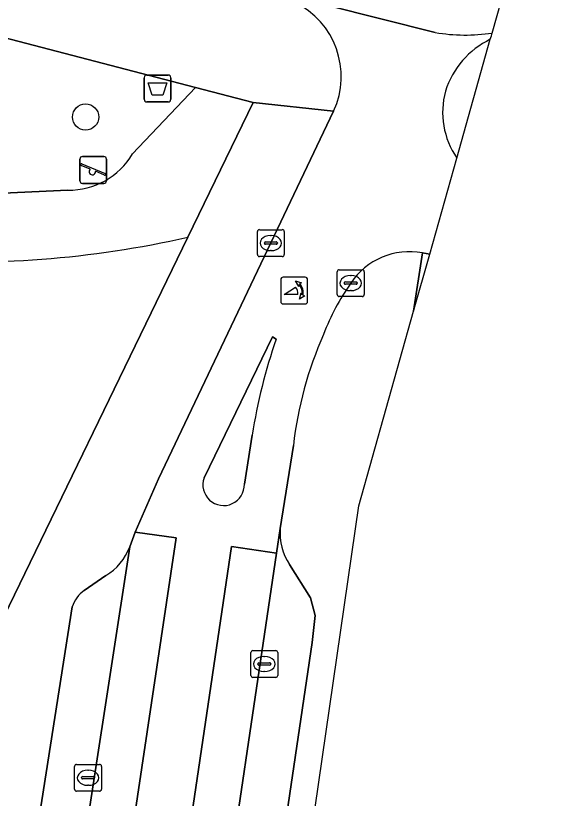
# Model space of a CAD drawing. Extents: x 163683 to 164494, y 382709 to 383872.
# Drawn here: x 164221.13 to 164241.65, y 383048.37 to 383077.5 of the extents above; entities that cross this region are included whole.
import ezdxf

# ---------------------------------------------------------------- set-up
doc = ezdxf.new("R2010")
doc.units = 0
for name, color, linetype in [('IMGEO_Afvalbak', 7, 'Continuous'), ('IMGEO_Boom', 7, 'Continuous'), ('IMGEO_Groenvoorziening', 7, 'Continuous'), ('IMGEO_Kolk', 7, 'Continuous'), ('IMGEO_Parkeervlak_open', 7, 'Continuous'), ('IMGEO_Poller', 7, 'Continuous'), ('IMGEO_Rijbaan_lokaal_gesloten', 7, 'Continuous'), ('IMGEO_Rijbaan_lokaal_open', 7, 'Continuous'), ('IMGEO_Speelvoorziening', 7, 'Continuous'), ('IMGEO_Verkeerseiland_open', 7, 'Continuous'), ('IMGEO_Voetpad_halfverhard', 7, 'Continuous'), ('IMGEO_Voetpad_open', 7, 'Continuous')]:
    doc.layers.add(name, color=color, linetype=linetype)

msp = doc.modelspace()

# ---------------------------------------------------------------- linework, layer by layer
at = {"layer": 'IMGEO_Afvalbak'}
for p, q in [((164226.013, 383075.288), (164226.803, 383075.288)), ((164226.803, 383075.288), (164226.013, 383075.288)), ((164225.913, 383074.388), (164225.913, 383075.188)), ((164225.913, 383075.188), (164225.913, 383074.388)), ((164226.903, 383075.188), (164226.903, 383074.388)), ((164226.903, 383074.388), (164226.903, 383075.188)), ((164226.803, 383074.288), (164226.013, 383074.288)), ((164226.013, 383074.288), (164226.803, 383074.288))]:
    msp.add_line(p, q, dxfattribs=at)
msp.add_lwpolyline([(164226.056, 383075.002), (164226.76, 383075.002), (164226.611, 383074.532), (164226.205, 383074.532), (164226.056, 383075.002)], dxfattribs=at)
for centre, start, end in [((164226.013, 383075.188), 90, 180), ((164226.013, 383075.188), 90, 180), ((164226.803, 383075.188), 0, 90), ((164226.803, 383075.188), 360, 90), ((164226.013, 383074.388), 180, 270), ((164226.013, 383074.388), 180, 270), ((164226.803, 383074.388), 270, 0), ((164226.803, 383074.388), 270, 0)]:
    msp.add_arc(centre, 0.1, start, end, dxfattribs=at)
at = {"layer": 'IMGEO_Boom'}
msp.add_circle((164223.734, 383073.725), 0.489, dxfattribs=at)
at = {"layer": 'IMGEO_Groenvoorziening'}
for points in [[(164225.48, 383072.355), (164227.823, 383074.828), (164212.022, 383078.953), (164213.075, 383076.879), (164215.593, 383076.077), (164220.126, 383070.871), (164223.075, 383071.005)], [(164219.876, 383055.124), (164220.099, 383053.923), (164227.535, 383069.254)]]:
    msp.add_lwpolyline(points, dxfattribs=at)
msp.add_lwpolyline([(164235.932, 383066.495), (164236.531, 383068.621), (164236.261, 383068.666)], close=True, dxfattribs=at)
for centre, radius, start, end in [((164223.128, 383073.728), 2.723, 268.8834, 329.7303), ((164219.24, 383105.862), 37.536, 265.9868, 282.7673)]:
    msp.add_arc(centre, radius, start, end, dxfattribs=at)
at = {"layer": 'IMGEO_Kolk'}
for p, q in [((164230.197, 383069.533), (164231.049, 383069.533)), ((164230.122, 383068.607), (164230.122, 383069.459)), ((164230.61, 383069.313), (164230.635, 383069.313)), ((164231.123, 383069.459), (164231.123, 383068.607)), ((164230.381, 383069.027), (164230.381, 383069.039)), ((164230.819, 383068.99), (164230.421, 383068.99)), ((164230.424, 383069.076), (164230.822, 383069.076)), ((164230.865, 383069.039), (164230.865, 383069.027)), ((164230.633, 383068.753), (164230.608, 383068.753)), ((164231.049, 383068.533), (164230.197, 383068.533)), ((164233.169, 383068.044), (164234.021, 383068.044)), ((164233.094, 383067.118), (164233.094, 383067.97)), ((164233.582, 383067.824), (164233.607, 383067.824)), ((164234.095, 383067.97), (164234.095, 383067.118)), ((164233.353, 383067.538), (164233.353, 383067.55)), ((164233.791, 383067.501), (164233.393, 383067.501)), ((164233.396, 383067.587), (164233.794, 383067.587)), ((164233.837, 383067.55), (164233.837, 383067.538)), ((164233.605, 383067.264), (164233.58, 383067.264)), ((164234.021, 383067.044), (164233.169, 383067.044)), ((164229.879, 383052.945), (164229.879, 383053.797)), ((164229.954, 383053.871), (164230.806, 383053.871)), ((164230.88, 383053.797), (164230.88, 383052.945)), ((164230.367, 383053.651), (164230.392, 383053.651)), ((164230.138, 383053.365), (164230.138, 383053.377)), ((164230.576, 383053.328), (164230.178, 383053.328)), ((164230.181, 383053.414), (164230.579, 383053.414)), ((164230.622, 383053.377), (164230.622, 383053.365)), ((164230.806, 383052.871), (164229.954, 383052.871)), ((164230.39, 383053.091), (164230.365, 383053.091)), ((164223.325, 383048.711), (164223.325, 383049.563)), ((164223.4, 383049.637), (164224.252, 383049.637)), ((164223.813, 383049.417), (164223.838, 383049.417)), ((164224.326, 383049.563), (164224.326, 383048.711)), ((164223.584, 383049.131), (164223.584, 383049.143)), ((164224.022, 383049.094), (164223.624, 383049.094)), ((164223.627, 383049.18), (164224.025, 383049.18)), ((164224.068, 383049.143), (164224.068, 383049.131)), ((164223.836, 383048.857), (164223.811, 383048.857)), ((164224.252, 383048.637), (164223.4, 383048.637))]:
    msp.add_line(p, q, dxfattribs=at)
for points in [[(164230.197, 383069.533), (164231.049, 383069.533)], [(164230.122, 383068.607), (164230.122, 383069.459)], [(164231.123, 383069.459), (164231.123, 383068.607)], [(164231.049, 383068.533), (164230.197, 383068.533)], [(164233.169, 383068.044), (164234.021, 383068.044)], [(164233.094, 383067.118), (164233.094, 383067.97)], [(164234.095, 383067.97), (164234.095, 383067.118)], [(164234.021, 383067.044), (164233.169, 383067.044)], [(164229.879, 383052.945), (164229.879, 383053.797)], [(164229.954, 383053.871), (164230.806, 383053.871)], [(164230.88, 383053.797), (164230.88, 383052.945)], [(164230.806, 383052.871), (164229.954, 383052.871)], [(164223.325, 383048.711), (164223.325, 383049.563)], [(164223.4, 383049.637), (164224.252, 383049.637)], [(164224.326, 383049.563), (164224.326, 383048.711)], [(164224.252, 383048.637), (164223.4, 383048.637)]]:
    msp.add_lwpolyline(points, dxfattribs=at)
for centre, radius, start, end in [((164230.199, 383069.457), 0.0765, 91.552, 178.448), ((164230.199, 383069.457), 0.0765, 91.552, 178.448), ((164231.047, 383069.457), 0.0765, 1.552, 88.448), ((164231.047, 383069.457), 0.0765, 1.552, 88.448), ((164230.421, 383069.036), 0.0403, 85.8775, 175.7526), ((164230.418, 383069.026), 0.0366, 178.938, 274.7102), ((164230.822, 383069.033), 0.043, 264.8664, 352.4533), ((164230.826, 383069.038), 0.0386, 1.7309, 96.639), ((164230.199, 383068.609), 0.0765, 181.552, 268.448), ((164230.199, 383068.609), 0.0765, 181.552, 268.448), ((164231.047, 383068.609), 0.0765, 271.552, 358.448), ((164231.047, 383068.609), 0.0765, 271.552, 358.448), ((164233.171, 383067.968), 0.0765, 91.552, 178.448), ((164233.171, 383067.968), 0.0765, 91.552, 178.448), ((164234.019, 383067.968), 0.0765, 1.552, 88.448), ((164234.019, 383067.968), 0.0765, 1.552, 88.448), ((164233.393, 383067.547), 0.0403, 85.8775, 175.7526), ((164233.39, 383067.537), 0.0366, 178.938, 274.7102), ((164233.794, 383067.544), 0.043, 264.8664, 352.4533), ((164233.798, 383067.549), 0.0386, 1.7309, 96.639), ((164233.171, 383067.12), 0.0765, 181.552, 268.448), ((164233.171, 383067.12), 0.0765, 181.552, 268.448), ((164234.019, 383067.12), 0.0765, 271.552, 358.448), ((164234.019, 383067.12), 0.0765, 271.552, 358.448), ((164229.956, 383053.795), 0.0765, 91.552, 178.448), ((164229.956, 383053.795), 0.0765, 91.552, 178.448), ((164230.804, 383053.795), 0.0765, 1.552, 88.448), ((164230.804, 383053.795), 0.0765, 1.552, 88.448), ((164230.178, 383053.374), 0.0403, 85.8775, 175.7526), ((164230.175, 383053.364), 0.0366, 178.938, 274.7102), ((164230.579, 383053.371), 0.043, 264.8664, 352.4533), ((164230.583, 383053.376), 0.0386, 1.7309, 96.639), ((164229.956, 383052.947), 0.0765, 181.552, 268.448), ((164229.956, 383052.947), 0.0765, 181.552, 268.448), ((164230.804, 383052.947), 0.0765, 271.552, 358.448), ((164230.804, 383052.947), 0.0765, 271.552, 358.448), ((164223.402, 383049.561), 0.0765, 91.552, 178.448), ((164223.402, 383049.561), 0.0765, 91.552, 178.448), ((164224.25, 383049.561), 0.0765, 1.552, 88.448), ((164224.25, 383049.561), 0.0765, 1.552, 88.448), ((164223.624, 383049.14), 0.0403, 85.8775, 175.7526), ((164223.621, 383049.13), 0.0366, 178.938, 274.7102), ((164224.025, 383049.137), 0.043, 264.8664, 352.4533), ((164224.029, 383049.142), 0.0386, 1.7309, 96.639), ((164223.402, 383048.713), 0.0765, 181.552, 268.448), ((164223.402, 383048.713), 0.0765, 181.552, 268.448), ((164224.25, 383048.713), 0.0765, 271.552, 358.448), ((164224.25, 383048.713), 0.0765, 271.552, 358.448)]:
    msp.add_arc(centre, radius, start, end, dxfattribs=at)
for centre, major_axis, ratio, start_param, end_param in [((164230.609, 383069.033), (-0.387, 0.002), 0.722429, 4.712389, 7.853982), ((164230.634, 383069.033), (-0.39, 0.002), 0.717154, 1.570796, 4.712389), ((164233.581, 383067.544), (-0.387, 0.002), 0.722429, 4.712389, 7.853982), ((164233.606, 383067.544), (-0.39, 0.002), 0.717154, 1.570796, 4.712389), ((164230.366, 383053.371), (-0.387, 0.002), 0.722429, 4.712389, 7.853982), ((164230.391, 383053.371), (-0.39, 0.002), 0.717154, 1.570796, 4.712389), ((164223.812, 383049.137), (-0.387, 0.002), 0.722429, 4.712389, 7.853982), ((164223.837, 383049.137), (-0.39, 0.002), 0.717154, 1.570796, 4.712389)]:
    msp.add_ellipse(centre, major_axis=major_axis, ratio=ratio, start_param=start_param, end_param=end_param, dxfattribs=at)
at = {"layer": 'IMGEO_Parkeervlak_open'}
for points in [[(164230.975, 383058.416), (164230.838, 383057.493), (164228.495, 383041.675)], [(164222.604, 383039.696), (164225.375, 383057.735)], [(164232.163, 383054.167), (164232.271, 383055.177), (164232.094, 383055.831), (164231.321, 383057.074)], [(164224.483, 383056.659), (164223.686, 383056.104)], [(164223.237, 383055.494), (164221.303, 383043.15)], [(164230.697, 383044.271), (164232.163, 383054.167)]]:
    msp.add_lwpolyline(points, dxfattribs=at)
for centre, radius, start, end in [((164232.93, 383058.204), 1.967, 173.8259, 215.0889), ((164223.394, 383058.47), 2.113, 301.0304, 339.6524), ((164224.285, 383055.193), 1.091, 123.3315, 163.9575)]:
    msp.add_arc(centre, radius, start, end, dxfattribs=at)
at = {"layer": 'IMGEO_Poller'}
for p, q in [((164231.894, 383067.766), (164231.086, 383067.766)), ((164231.894, 383067.766), (164231.086, 383067.766)), ((164230.992, 383067.671), (164230.992, 383066.864)), ((164230.992, 383067.671), (164230.992, 383066.864)), ((164231.988, 383066.864), (164231.988, 383067.671)), ((164231.988, 383066.864), (164231.988, 383067.671)), ((164231.086, 383066.769), (164231.894, 383066.769)), ((164231.086, 383066.769), (164231.894, 383066.769))]:
    msp.add_line(p, q, dxfattribs=at)
for points in [[(164231.671, 383067.495), (164231.659, 383067.422), (164231.534, 383067.627)], [(164231.534, 383067.627), (164231.765, 383067.561), (164231.694, 383067.529)], [(164231.627, 383067.122), (164231.114, 383067.122), (164231.544, 383067.397)], [(164231.687, 383066.95), (164231.753, 383067.181), (164231.783, 383067.113)], [(164231.819, 383067.086), (164231.891, 383067.075), (164231.687, 383066.95)]]:
    msp.add_lwpolyline(points, dxfattribs=at)
for centre, radius, start, end in [((164231.086, 383067.671), 0.0946, 90, 180), ((164231.086, 383067.671), 0.0946, 90, 180), ((164231.894, 383067.671), 0.0946, 0, 90), ((164231.894, 383067.671), 0.0946, 0, 90), ((164231.313, 383067.182), 0.476, 351.7527, 41.1691), ((164231.313, 383067.182), 0.516, 349.3569, 42.2912), ((164231.299, 383067.172), 0.332, 351.3247, 42.4854), ((164231.086, 383066.864), 0.0946, 180, 270), ((164231.086, 383066.864), 0.0946, 180, 270), ((164231.894, 383066.864), 0.0946, 270, 0), ((164231.894, 383066.864), 0.0946, 270, 0)]:
    msp.add_arc(centre, radius, start, end, dxfattribs=at)
at = {"layer": 'IMGEO_Rijbaan_lokaal_gesloten'}
for points in [[(164225.582, 383058.271), (164225.375, 383057.735), (164222.604, 383039.696), (164222.193, 383036.944), (164217.988, 383008.345), (164219.624, 383008.118), (164227.096, 383058.067)], [(164230.838, 383057.493), (164229.165, 383057.742), (164221.77, 383007.795), (164223.448, 383007.533), (164226.062, 383025.136), (164226.368, 383027.268), (164228.375, 383040.827), (164228.495, 383041.675)]]:
    msp.add_lwpolyline(points, close=True, dxfattribs=at)
at = {"layer": 'IMGEO_Rijbaan_lokaal_open'}
for points in [[(164232.76, 383083.491), (164210.131, 383089.408), (164205.194, 383090.692), (164183.001, 383096.472), (164180.429, 383091.502), (164227.179, 383079.262), (164228.673, 383078.974), (164230.667, 383078.411), (164236.737, 383076.868)], [(164238.851, 383076.851), (164241.649, 383086.771)], [(164236.737, 383076.868), (164230.667, 383078.411), (164231.503, 383077.994)], [(164238.785, 383076.616), (164238.823, 383076.75), (164238.851, 383076.851)], [(164232.957, 383073.94), (164226.449, 383060.257), (164225.582, 383058.271), (164227.096, 383058.067), (164219.624, 383008.118), (164221.77, 383007.795), (164229.165, 383057.742), (164230.838, 383057.493), (164230.975, 383058.416), (164231.462, 383061.507)], [(164236.261, 383068.666), (164236.531, 383068.621), (164237.54, 383072.198)], [(164228.139, 383060.301), (164230.688, 383065.541), (164230.822, 383065.462)], [(164229.927, 383061.889), (164229.638, 383060.063)]]:
    msp.add_lwpolyline(points, dxfattribs=at)
for centre, radius, start, end in [((164230.166, 383075.227), 3.073, 335.2488, 64.2128), ((164237.849, 383083.506), 6.73, 260.494, 278.5693), ((164237.849, 383083.506), 6.73, 260.494, 278.5693), ((164240.197, 383073.707), 3.234, 115.891, 162.3443), ((164240.016, 383073.9), 3.005, 164.8063, 214.4992), ((164235.77, 383066.104), 2.608, 79.1509, 146.4972), ((164240.505, 383062.662), 8.46, 144.7565, 159.4048), ((164250.674, 383058.591), 21.007, 160.9078, 170.9669), ((164245.4, 383059.936), 14.026, 156.0141, 173.5696), ((164228.866, 383060.04), 0.772, 160.2417, 1.715)]:
    msp.add_arc(centre, radius, start, end, dxfattribs=at)
at = {"layer": 'IMGEO_Speelvoorziening'}
for p, q in [((164223.52, 383071.355), (164223.52, 383072.155)), ((164223.52, 383072.155), (164223.52, 383071.355)), ((164223.62, 383072.255), (164224.41, 383072.255)), ((164224.41, 383072.255), (164223.62, 383072.255)), ((164224.51, 383072.155), (164224.51, 383071.355)), ((164224.51, 383071.355), (164224.51, 383072.155)), ((164223.903, 383071.783), (164223.564, 383071.92)), ((164223.589, 383071.98), (164224.465, 383071.627)), ((164224.441, 383071.567), (164224.101, 383071.704)), ((164224.41, 383071.255), (164223.62, 383071.255)), ((164223.62, 383071.255), (164224.41, 383071.255))]:
    msp.add_line(p, q, dxfattribs=at)
for centre, radius, start, end in [((164223.62, 383072.155), 0.1, 90, 180), ((164223.62, 383072.155), 0.1, 90, 180), ((164224.41, 383072.155), 0.1, 0, 90), ((164224.41, 383072.155), 0.1, 360, 90), ((164223.577, 383071.95), 0.0327, 68.078, 248.078), ((164223.982, 383071.693), 0.12, 130.9928, 5.1632), ((164224.453, 383071.597), 0.0327, 248.078, 68.078), ((164223.62, 383071.355), 0.1, 180, 270), ((164223.62, 383071.355), 0.1, 180, 270), ((164224.41, 383071.355), 0.1, 270, 0), ((164224.41, 383071.355), 0.1, 270, 0)]:
    msp.add_arc(centre, radius, start, end, dxfattribs=at)
at = {"layer": 'IMGEO_Verkeerseiland_open'}
for points in [[(164230.822, 383065.462), (164230.688, 383065.541), (164228.139, 383060.301)], [(164229.638, 383060.063), (164229.927, 383061.889)]]:
    msp.add_lwpolyline(points, dxfattribs=at)
for centre, radius, start, end in [((164250.674, 383058.591), 21.007, 160.9078, 170.9669), ((164228.866, 383060.04), 0.772, 160.2417, 1.715)]:
    msp.add_arc(centre, radius, start, end, dxfattribs=at)
at = {"layer": 'IMGEO_Voetpad_halfverhard'}
for points in [[(164227.535, 383069.254), (164229.967, 383074.268), (164227.823, 383074.828), (164225.48, 383072.355)], [(164223.075, 383071.005), (164220.126, 383070.871), (164216.167, 383070.691)]]:
    msp.add_lwpolyline(points, dxfattribs=at)
for centre, radius, start, end in [((164223.128, 383073.728), 2.723, 268.8834, 329.7303), ((164219.24, 383105.862), 37.536, 265.9868, 282.7673)]:
    msp.add_arc(centre, radius, start, end, dxfattribs=at)
at = {"layer": 'IMGEO_Voetpad_open'}
for points in [[(164180.429, 383091.502), (164179.441, 383091.761), (164178.183, 383089.55), (164177.759, 383087.988), (164181.701, 383086.88), (164189.122, 383084.931), (164200.547, 383081.949), (164202.426, 383081.458), (164212.022, 383078.953), (164227.823, 383074.828), (164229.967, 383074.268), (164232.957, 383073.94)], [(164237.54, 383072.198), (164238.785, 383076.616)], [(164225.375, 383057.735), (164225.582, 383058.271), (164226.449, 383060.257), (164232.957, 383073.94), (164229.967, 383074.268), (164227.535, 383069.254), (164220.099, 383053.923), (164219.723, 383051.373), (164219.401, 383049.167), (164219.293, 383048.43), (164218.72, 383044.51), (164218.419, 383042.448), (164217.162, 383042.632), (164216.861, 383040.694), (164211.493, 383004.624), (164210.822, 383001.178)], [(164235.932, 383066.495), (164236.261, 383068.666)], [(164227.363, 383021.876), (164226.28, 383014.365), (164229.135, 383026.35), (164233.89, 383059.255), (164235.932, 383066.495)], [(164231.462, 383061.507), (164230.975, 383058.416)], [(164231.321, 383057.074), (164232.094, 383055.831), (164232.271, 383055.177), (164232.163, 383054.167), (164230.697, 383044.271)], [(164223.686, 383056.104), (164224.483, 383056.659)], [(164221.303, 383043.15), (164223.237, 383055.494)]]:
    msp.add_lwpolyline(points, dxfattribs=at)
for centre, radius, start, end in [((164230.166, 383075.227), 3.073, 335.2488, 64.2128), ((164240.197, 383073.707), 3.234, 115.891, 162.3443), ((164240.016, 383073.9), 3.005, 164.8063, 214.4992), ((164235.77, 383066.104), 2.608, 79.1509, 146.4972), ((164240.505, 383062.662), 8.46, 144.7565, 159.4048), ((164245.4, 383059.936), 14.026, 156.0141, 173.5696), ((164232.93, 383058.204), 1.967, 173.8259, 215.0889), ((164223.394, 383058.47), 2.113, 301.0304, 339.6524), ((164224.285, 383055.193), 1.091, 123.3315, 163.9575)]:
    msp.add_arc(centre, radius, start, end, dxfattribs=at)

doc.saveas('drawing.dxf')
